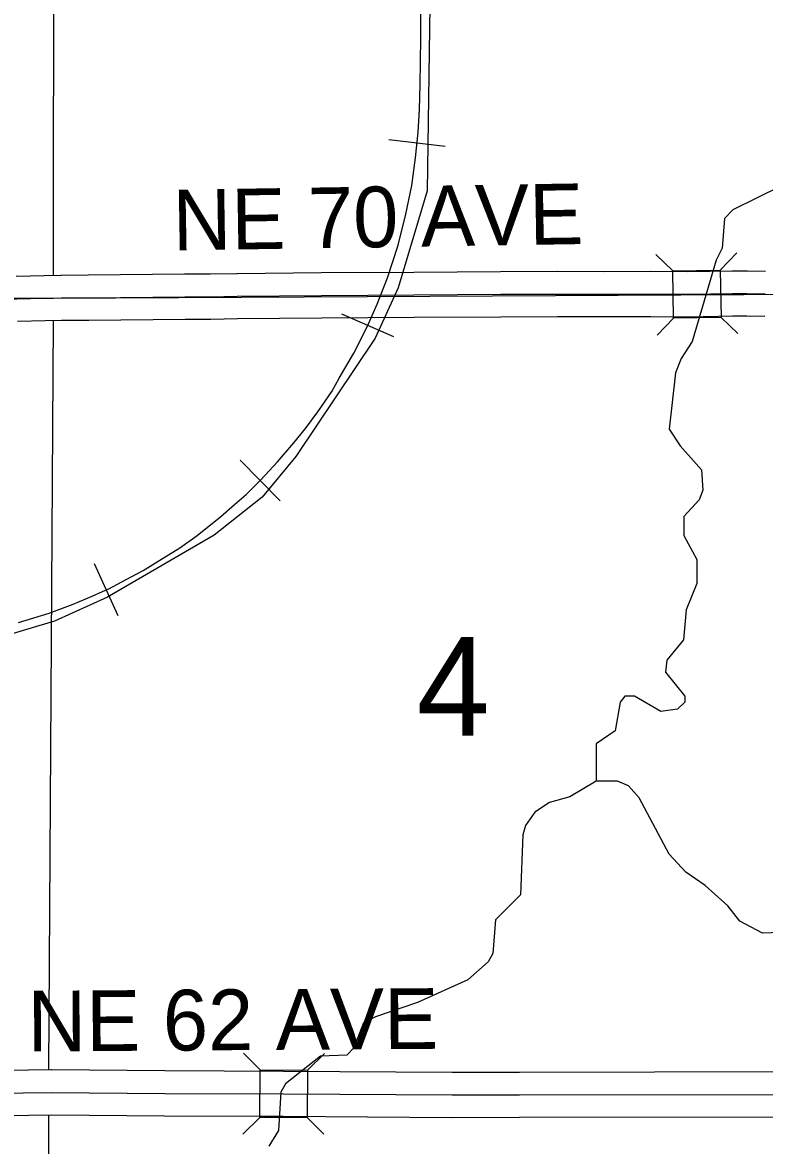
# Model space of a CAD drawing. Extents: x -1403959 to 81668, y -1400582 to 11018.
# Drawn here: x 7578.2 to 7672.8, y 8808.1 to 8951.2 of the extents above; entities that cross this region are included whole.
import ezdxf

# ---------------------------------------------------------------- set-up
doc = ezdxf.new("R2010")
doc.units = 0
for name, color, linetype in [('tdCiCoBndryTxt', 7, 'Continuous'), ('tdCiMapFrame', 7, 'Continuous'), ('tdCiSecText', 7, 'Continuous'), ('tdCiSectLine', 7, 'Continuous'), ('tdCoCityStreetMajor', 7, 'Continuous'), ('tdCoClipBndry', 7, 'Continuous'), ('tdCoSecRteBand', 7, 'Continuous'), ('tdCoSectLinePart', 7, 'Continuous'), ('tdCoSectNmbr', 7, 'Continuous'), ('tdCoSurfBitum', 7, 'Continuous')]:
    doc.layers.add(name, color=color, linetype=linetype)

msp = doc.modelspace()

# ---------------------------------------------------------------- linework, layer by layer
at = {"layer": 'tdCiCoBndryTxt'}
for points in [[(7564.61, 8915.2), (7565.17, 8915.39), (7565.75, 8915.54), (7566.33, 8915.66), (7566.92, 8915.73), (7567.51, 8915.77), (7567.86, 8915.77), (7570.41, 8915.8), (7574.06, 8915.9), (7577.46, 8916.01), (7581, 8916.09), (7582.14, 8916.11)], [(7567.44, 8814.65), (7581.89, 8814.84)], [(7581.89, 8814.84), (7596.31, 8814.72), (7611.43, 8814.66), (7632.93, 8814.51), (7641.53, 8814.53), (7678.83, 8814.59)]]:
    msp.add_lwpolyline(points, dxfattribs=at)
at = {"layer": 'tdCiMapFrame'}
msp.add_lwpolyline([(7582.14, 8916.11), (7583.1, 8916.13), (7586.6, 8916.15), (7598.89, 8916.28), (7602.13, 8916.28), (7605.56, 8916.34), (7616.27, 8916.45), (7628.06, 8916.53), (7639.13, 8916.59), (7646.34, 8916.62), (7652.34, 8916.6), (7658.25, 8916.62), (7663, 8916.59), (7668.69, 8916.68), (7670.5, 8916.7), (7672.85, 8916.64)], dxfattribs=at)
at = {"layer": 'tdCiSecText'}
for points in [[(7658.9, 8921.68), (7661.07, 8919.58), (7667.12, 8919.68)], [(7669.23, 8921.86), (7667.12, 8919.68), (7667.22, 8913.63)], [(7659.07, 8911.36), (7661.17, 8913.53), (7661.07, 8919.58)], [(7669.35, 8911.57), (7667.22, 8913.63), (7661.17, 8913.53)], [(7606.33, 8819.85), (7608.46, 8817.7), (7614.51, 8817.67)], [(7616.66, 8819.8), (7614.51, 8817.67), (7614.48, 8811.62)], [(7606.28, 8809.52), (7608.43, 8811.65), (7608.46, 8817.7)], [(7616.57, 8809.52), (7614.48, 8811.62), (7608.43, 8811.65)]]:
    msp.add_lwpolyline(points, dxfattribs=at)
at = {"layer": 'tdCiSectLine'}
for points in [[(7577.39, 8918.91), (7580.94, 8918.99), (7580.95, 8918.99), (7583.05, 8919.03), (7583.09, 8919.03), (7586.57, 8919.05), (7598.85, 8919.18), (7598.89, 8919.18), (7602.11, 8919.18), (7605.52, 8919.24), (7605.53, 8919.24), (7616.24, 8919.35), (7616.25, 8919.35), (7628.04, 8919.43), (7628.05, 8919.43), (7639.12, 8919.49), (7646.33, 8919.53), (7646.34, 8919.53), (7646.35, 8919.53), (7652.34, 8919.51), (7658.24, 8919.53), (7658.25, 8919.53), (7658.28, 8919.53), (7662.99, 8919.49), (7668.64, 8919.58), (7668.66, 8919.58), (7670.47, 8919.6), (7670.5, 8919.6), (7670.57, 8919.6), (7672.87, 8919.55)], [(7672.78, 8913.74), (7670.48, 8913.8), (7668.73, 8913.78), (7663.05, 8913.68), (7663, 8913.68), (7662.98, 8913.68), (7658.25, 8913.72), (7652.35, 8913.7), (7652.34, 8913.7), (7652.33, 8913.7), (7646.35, 8913.72), (7639.15, 8913.68), (7639.15, 8913.68), (7628.08, 8913.63), (7616.29, 8913.55), (7605.6, 8913.44), (7602.18, 8913.38), (7602.13, 8913.38), (7598.9, 8913.38), (7586.63, 8913.25), (7586.61, 8913.24), (7583.14, 8913.23), (7581.06, 8913.19), (7577.54, 8913.11)], [(7567.4, 8817.55), (7581.85, 8817.74), (7581.89, 8817.74), (7581.92, 8817.74), (7596.32, 8817.62), (7611.44, 8817.56), (7611.45, 8817.56), (7632.94, 8817.41), (7641.52, 8817.43), (7641.52, 8817.43), (7675.92, 8817.49)], [(7675.85, 8770.39), (7675.93, 8811.68), (7641.53, 8811.63), (7632.94, 8811.61), (7632.93, 8811.61), (7632.91, 8811.61), (7611.42, 8811.76), (7596.29, 8811.82), (7596.28, 8811.82), (7581.9, 8811.94), (7567.49, 8811.74), (7560.76, 8811.62), (7560.76, 8811.59), (7560.69, 8811.59), (7560.58, 8804.93)]]:
    msp.add_lwpolyline(points, dxfattribs=at)
at = {"layer": 'tdCoCityStreetMajor'}
for points in [[(7582.18, 9010.42), (7582.1, 8919.01)], [(7582.08, 8913.21), (7581.49, 8817.74)], [(7581.48, 8811.94), (7581.56, 8720.62)]]:
    msp.add_lwpolyline(points, dxfattribs=at)
at = {"layer": 'tdCoClipBndry'}
msp.add_lwpolyline([(7486.78, 8916.47), (7561.19, 8916.17), (7582.1, 8916.09), (7678.12, 8916.6), (7774.55, 8916.74), (7871.22, 8916.82), (7920.21, 8916.92)], dxfattribs=at)
at = {"layer": 'tdCoSecRteBand'}
for p, q in [((7632.07, 8935.44), (7624.86, 8936.27)), ((7625.53, 8911.18), (7618.88, 8914.07)), ((7611.03, 8890.27), (7605.93, 8895.43)), ((7590.36, 8875.61), (7587.37, 8882.22))]:
    msp.add_line(p, q, dxfattribs=at)
for points in [[(7639.34, 9207.29), (7631.14, 9168.38), (7630.19, 9156.63), (7630.87, 9006.55), (7629.75, 8929.76), (7626.06, 8917.41), (7623.14, 8911), (7613.02, 8895.92), (7608.73, 8890.74), (7602.61, 8885.87), (7589, 8877.97), (7582.27, 8874.93), (7575.24, 8872.82), (7548.96, 8868.16), (7537.35, 8865.44)], [(7577.69, 8874.74), (7581.59, 8875.93), (7584.66, 8877.07), (7587.05, 8878.09), (7588.4, 8878.7), (7589.18, 8879.05), (7591.41, 8880.22), (7593.56, 8881.36), (7595.69, 8882.68), (7598.23, 8884.25), (7600.43, 8885.85), (7603.48, 8888.28), (7605.2, 8889.78), (7606.67, 8891.07), (7608.57, 8892.95), (7610.7, 8895.25), (7612.76, 8897.64), (7614.23, 8899.49), (7615.83, 8901.62), (7617.6, 8904.2), (7618.56, 8905.88), (7620.42, 8909.1), (7622.11, 8912.42), (7623.38, 8915.34), (7624.7, 8918.68), (7626.04, 8922.87), (7627.03, 8926.8), (7627.79, 8930.45), (7628.25, 8933.97), (7628.63, 8937.27), (7628.76, 8940.16), (7628.86, 8943.3), (7628.94, 8949.24), (7628.99, 8958.01)], [(7577.69, 8874.74), (7581.59, 8875.93), (7584.66, 8877.07), (7587.05, 8878.09), (7588.4, 8878.7), (7589.18, 8879.05), (7591.41, 8880.22), (7593.56, 8881.36), (7595.69, 8882.68), (7598.23, 8884.25), (7600.43, 8885.85), (7603.48, 8888.28), (7605.2, 8889.78), (7606.67, 8891.07), (7608.57, 8892.95), (7610.7, 8895.25), (7612.76, 8897.64), (7614.23, 8899.49), (7615.83, 8901.62), (7617.6, 8904.2), (7618.56, 8905.88), (7620.42, 8909.1), (7622.11, 8912.42), (7623.38, 8915.34), (7624.7, 8918.68), (7626.04, 8922.87), (7627.03, 8926.8), (7627.79, 8930.45), (7628.25, 8933.97), (7628.63, 8937.27), (7628.76, 8940.16), (7628.86, 8943.3), (7628.94, 8949.24), (7628.99, 8958.01)]]:
    msp.add_lwpolyline(points, dxfattribs=at)
at = {"layer": 'tdCoSurfBitum'}
for points in [[(7674.84, 8930.39), (7668.73, 8927.34), (7667.66, 8926.27), (7667.35, 8922.45), (7666.59, 8920.93), (7663.53, 8910.55), (7662.15, 8908.41), (7661.39, 8906.58), (7660.62, 8899.41), (7661.99, 8897.27), (7664.74, 8894.21), (7664.89, 8891.62), (7664.44, 8890.4), (7662.45, 8888.26), (7662.45, 8885.82), (7664.13, 8882.76), (7664.12, 8879.71), (7662.75, 8876.35), (7662.44, 8872.53), (7660.3, 8869.94), (7660.15, 8868.41), (7662.59, 8865.36), (7662.59, 8864.6), (7661.67, 8863.68), (7659.54, 8863.38), (7656.18, 8865.36), (7654.96, 8865.36), (7654.34, 8864.6), (7653.73, 8860.94), (7651.29, 8859.26), (7651.29, 8854.53)], [(7684.11, 8835.57), (7672.5, 8835.12), (7669.6, 8836.65), (7668.08, 8838.64), (7665.18, 8841.23), (7662.73, 8842.92), (7660.6, 8845.21), (7656.78, 8852.39), (7655.41, 8853.91), (7654.03, 8854.53), (7651.29, 8854.53), (7647.93, 8852.54), (7645.33, 8851.78), (7643.5, 8850.56), (7642.27, 8848.88), (7641.97, 8847.66), (7641.66, 8840.03), (7638.45, 8836.83), (7638.14, 8832.55), (7637.53, 8831.48), (7634.93, 8829.19), (7628.52, 8826.3), (7623.17, 8824.47), (7621.65, 8823.71), (7620.42, 8820.5), (7619.51, 8819.59), (7616.15, 8819.44), (7611.72, 8815.93), (7611.1, 8814.86), (7610.8, 8809.97), (7609.57, 8807.99)]]:
    msp.add_lwpolyline(points, dxfattribs=at)

# ---------------------------------------------------------------- texts
at = {"layer": 'tdCoSectLinePart'}
msp.add_text('4', height=12.57, rotation=359.9987, dxfattribs=at).set_placement((7628.42, 8860.32))
at = {"layer": 'tdCoSectNmbr'}
for s, rotation, p in [('NE 70 AVE', 0.9055, (7597.38, 8922.17)), ('NE 62 AVE', 0.3812, (7578.85, 8820.05))]:
    msp.add_text(s, height=7.738, rotation=rotation, dxfattribs=at).set_placement(p)

doc.saveas('drawing.dxf')
